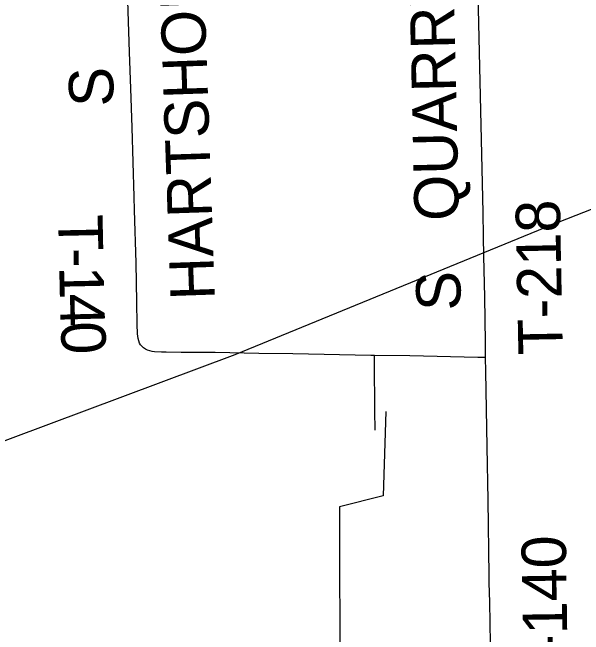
# Model space of a CAD drawing. Extents: x 0 to 34, y 0 to 22.
# Drawn here: x 7.9473 to 8.3125, y 18.4901 to 18.888 of the extents above; entities that cross this region are included whole.
import ezdxf

# ---------------------------------------------------------------- set-up
doc = ezdxf.new("R2010")
doc.units = 0
for name, color, linetype in [('GM_X_Minor_River', 7, 'Continuous'), ('GM_X_Rail_Line', 7, 'Continuous'), ('GM_X_Township_Road', 7, 'Continuous'), ('GM_X_Township_Road_Text', 7, 'Continuous')]:
    doc.layers.add(name, color=color, linetype=linetype)

msp = doc.modelspace()

# ---------------------------------------------------------------- linework, layer by layer
at = {"layer": 'GM_X_Minor_River'}
msp.add_lwpolyline([(8.18599, 18.63264), (8.18437, 18.57885), (8.15649, 18.57188), (8.15692, 18.33718), (8.10529, 18.33561), (8.23835, 18.33965)], dxfattribs=at)
at = {"layer": 'GM_X_Rail_Line'}
msp.add_lwpolyline([(7.18609, 18.52653), (7.59084, 18.53815), (7.69907, 18.54001), (7.73924, 18.54224), (7.77309, 18.55043), (7.82665, 18.57089), (8.08961, 18.66912), (8.29195, 18.75209), (8.39423, 18.79227)], dxfattribs=at)
at = {"layer": 'GM_X_Township_Road'}
for points in [[(8.24985, 18.66722), (8.24982, 18.67711), (8.24933, 18.70579), (8.24872, 18.73216), (8.24848, 18.74457), (8.2482, 18.76008), (8.247, 18.81595), (8.24508, 18.89976), (8.24415, 18.93546), (8.24362, 18.95718), (8.24168, 19.03973), (8.24146, 19.04524), (8.2414, 19.04687)], [(8.02512, 18.77005), (8.0238, 18.81445), (8.02291, 18.83933), (8.02208, 18.86266), (8.02017, 18.92177), (8.019, 18.9513), (8.01776, 18.97291), (8.01742, 18.97695), (8.01723, 18.97928), (8.01717, 18.98103), (8.01728, 18.98286), (8.01747, 18.98447)], [(8.03001, 18.67449), (8.02921, 18.67547), (8.02859, 18.67653), (8.02802, 18.6779), (8.02766, 18.67935), (8.02735, 18.68239), (8.02712, 18.68858), (8.02688, 18.70257), (8.02635, 18.72776), (8.02537, 18.76156), (8.02512, 18.77005)], [(8.04566, 18.67066), (8.04267, 18.6707), (8.03806, 18.67093), (8.03656, 18.67114), (8.0351, 18.67149), (8.0337, 18.672), (8.03236, 18.67267), (8.03112, 18.6735), (8.03001, 18.67449)], [(8.17872, 18.66855), (8.17646, 18.66857), (8.12669, 18.66956), (8.10491, 18.66987), (8.07692, 18.67044), (8.05513, 18.67055), (8.04566, 18.67066)], [(8.24985, 18.66722), (8.24491, 18.66736), (8.20135, 18.66825), (8.17872, 18.66855)], [(8.17913, 18.6208), (8.17909, 18.63325), (8.17894, 18.64415), (8.17888, 18.65349), (8.17875, 18.66594), (8.17872, 18.66855)], [(8.25381, 18.4207), (8.25335, 18.45797), (8.25249, 18.51077), (8.25217, 18.52319), (8.25219, 18.52784), (8.25145, 18.57598), (8.25088, 18.61014), (8.24998, 18.65828), (8.24985, 18.66722)]]:
    msp.add_lwpolyline(points, dxfattribs=at)

# ---------------------------------------------------------------- texts
at = {"layer": 'GM_X_Township_Road_Text'}
for s, height, rotation, p in [('HARTSHORN RD', 0.0284091, 91.9446, (8.07678, 18.70444)), ('QUARRY', 0.028409, 91.2633, (8.23286, 18.75492)), ('S', 0.02841, 91.2447, (8.01211, 18.82796)), ('T-218', 0.028409, 91.1284, (8.29925, 18.66926)), ('T', 0.02841, 271.2344, (7.97649, 18.75838)), ('-', 0.02841, 271.2521, (7.97695, 18.73713)), ('1', 0.02841, 271.2742, (7.97721, 18.72545)), ('S', 0.02841, 91.2447, (8.23411, 18.69745)), ('4', 0.02841, 271.4746, (7.9776, 18.70785)), ('0', 0.02841, 272.6114, (7.97807, 18.68974)), ('T-140', 0.028409, 90.8452, (8.30258, 18.45448))]:
    msp.add_text(s, height=height, rotation=rotation, dxfattribs=at).set_placement(p)

doc.saveas('drawing.dxf')
